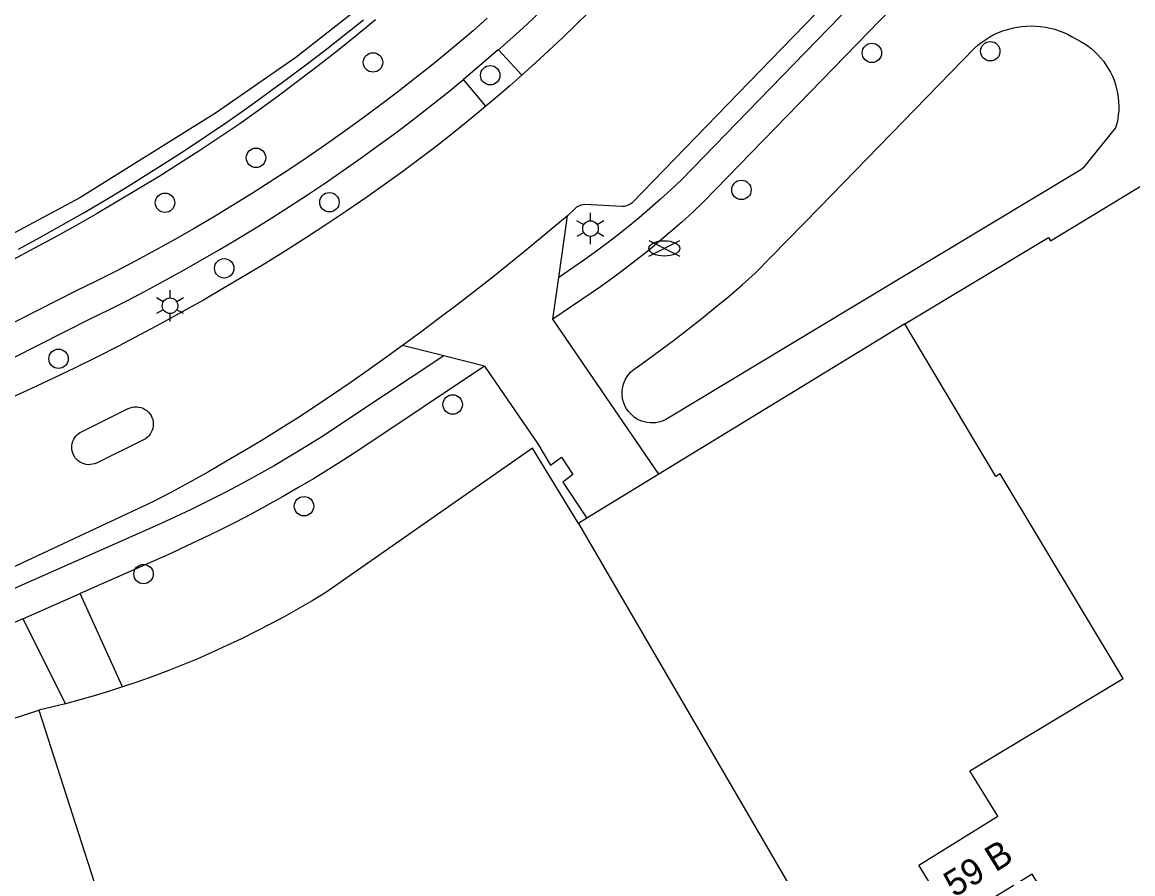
# Model space of a CAD drawing. Extents: x 122462 to 123306, y 485548 to 486417.
# Drawn here: x 123082 to 123146.1, y 486097.3 to 486146.5 of the extents above; entities that cross this region are included whole.
import ezdxf

# ---------------------------------------------------------------- set-up
doc = ezdxf.new("R2010")
doc.units = 0
for name, color, linetype in [('Level 1', 7, 'Continuous'), ('Level 15', 7, 'Continuous'), ('Level 17', 7, 'Continuous'), ('Level 23', 7, 'Continuous'), ('Level 50', 7, 'Continuous'), ('Level 52', 7, 'Continuous'), ('Level 53', 7, 'Continuous'), ('Level 58', 7, 'Continuous')]:
    doc.layers.add(name, color=color, linetype=linetype)

msp = doc.modelspace()

# ---------------------------------------------------------------- linework, layer by layer
at = {"layer": 'Level 1'}
for points in [[(123132.9, 486129.049), (123141.199, 486134.029), (123141.301, 486133.852), (123147.901, 486137.841), (123147.799, 486138.009), (123148.04, 486138.155)], [(123159.489, 486104.11), (123152.083, 486099.661), (123142.39, 486093.84), (123140.249, 486097.324), (123135.739, 486094.549), (123133.709, 486097.85), (123138.279, 486100.661), (123136.66, 486103.289), (123145.499, 486108.609), (123138.401, 486120.4), (123138.165, 486120.255), (123132.9, 486129.049)], [(123047.864, 486084.514), (123046.91, 486086.65), (123046.61, 486086.809), (123047.299, 486088.323), (123045.88, 486088.959), (123046.572, 486090.499), (123046.664, 486090.458), (123047.169, 486091.581), (123047.326, 486091.511), (123048.034, 486093.086), (123047.877, 486093.156), (123048.382, 486094.28), (123048.299, 486094.317), (123048.89, 486095.632), (123050.361, 486094.971), (123051.048, 486096.5), (123051.426, 486096.369), (123054.647, 486097.413), (123054.59, 486097.62), (123061.92, 486099.979), (123061.99, 486099.766), (123075.665, 486104.189), (123075.6, 486104.39), (123082.949, 486106.779)], [(123082.949, 486106.779), (123088.429, 486089.759), (123088.222, 486089.694)]]:
    msp.add_lwpolyline(points, dxfattribs=at)
at = {"layer": 'Level 15'}
for points in [[(123125.046, 486171.985), (123124.968, 486172.042), (123122.38, 486168.809), (123104.97, 486150.469), (123101.5, 486147.339), (123097.78, 486144.409), (123093.15, 486141.209), (123085.31, 486136.329), (123079.41, 486133.169), (123075.37, 486131.179), (123057.42, 486124.099), (123047.93, 486121.129), (123034.98, 486118.169), (123027.92, 486117.199), (123020.77, 486116.329), (123008.09, 486114.969), (122994.95, 486113.769), (122968.19, 486112.329), (122947.31, 486111.219), (122945.01, 486110.939), (122936.24, 486109.969), (122930.59, 486109.269), (122923.91, 486108.069)], [(123084.247, 486134.727), (123085.469, 486135.425), (123086.683, 486136.137), (123087.889, 486136.863), (123089.087, 486137.602), (123090.276, 486138.355), (123091.457, 486139.12), (123092.63, 486139.9), (123093.793, 486140.692), (123094.947, 486141.497), (123096.093, 486142.315), (123097.229, 486143.146), (123098.356, 486143.989), (123099.473, 486144.845), (123100.581, 486145.714), (123101.678, 486146.595)], [(123081.78, 486133.371), (123083.018, 486134.042), (123084.247, 486134.727)]]:
    msp.add_lwpolyline(points, dxfattribs=at)
at = {"layer": 'Level 17'}
for p, q in [((123110.805, 486143.388), (123109.469, 486144.851)), ((123108.743, 486141.608), (123107.457, 486143.141)), ((123112.949, 486131.736), (123113.456, 486135.295)), ((123112.606, 486129.324), (123112.949, 486131.736)), ((123118.726, 486120.387), (123112.606, 486129.324)), ((123106.308, 486127.212), (123103.923, 486127.812)), ((123108.661, 486126.62), (123106.308, 486127.212)), ((123082.022, 486112.049), (123085.332, 486113.512)), ((123087.786, 486108.125), (123085.332, 486113.512)), ((123082.022, 486112.049), (123084.483, 486107.156))]:
    msp.add_line(p, q, dxfattribs=at)
for points in [[(123109.469, 486144.851), (123110.299, 486145.591), (123111.118, 486146.342), (123111.927, 486147.105), (123112.724, 486147.88), (123113.511, 486148.665), (123114.286, 486149.462), (123115.05, 486150.27), (123115.802, 486151.088), (123116.543, 486151.918), (123117.272, 486152.757), (123117.989, 486153.607), (123118.447, 486154.164), (123118.901, 486154.725), (123135.917, 486175.581), (123152.8, 486196.897)], [(123154.786, 486195.596), (123119.036, 486151.737), (123118.447, 486151.035), (123117.847, 486150.343), (123117.236, 486149.661), (123116.613, 486148.989), (123115.979, 486148.327), (123115.335, 486147.677), (123114.679, 486147.037), (123113.921, 486146.29), (123113.154, 486145.551), (123112.379, 486144.821), (123111.596, 486144.1), (123110.805, 486143.388)], [(123157.401, 486180.448), (123160.529, 486179.058), (123124.503, 486141.973), (123120.024, 486137.362), (123119.426, 486136.799), (123118.819, 486136.247), (123118.203, 486135.704), (123117.578, 486135.172), (123116.944, 486134.651), (123116.301, 486134.14), (123115.65, 486133.64), (123114.99, 486133.151), (123114.323, 486132.673), (123112.949, 486131.736)], [(123165.999, 486176.807), (123165.841, 486176.711), (123162.229, 486178.307), (123152.359, 486168.065), (123125.421, 486140.334), (123121.292, 486136.084), (123120.669, 486135.497), (123120.036, 486134.921), (123119.393, 486134.355), (123118.741, 486133.8), (123118.08, 486133.256), (123117.41, 486132.723), (123116.731, 486132.202), (123116.044, 486131.692), (123115.348, 486131.193), (123112.606, 486129.324)], [(123145.089, 486164.809), (123123.929, 486142.999), (123117.158, 486136.02), (123117.058, 486135.951), (123116.95, 486135.896), (123116.836, 486135.855), (123116.718, 486135.829), (123116.597, 486135.818), (123114.42, 486135.931), (123114.324, 486135.922), (123114.229, 486135.902), (123114.138, 486135.871), (123114.051, 486135.829), (123113.97, 486135.777), (123113.895, 486135.716), (123113.456, 486135.295)], [(123108.815, 486146.677), (123108.002, 486145.96), (123107.179, 486145.254), (123106.346, 486144.56), (123105.503, 486143.878), (123104.651, 486143.208), (123103.638, 486142.419), (123102.616, 486141.642), (123101.585, 486140.877), (123100.545, 486140.125), (123099.496, 486139.385), (123098.437, 486138.658), (123097.371, 486137.943), (123096.296, 486137.242), (123095.212, 486136.553), (123094.12, 486135.877), (123093.021, 486135.215), (123091.913, 486134.565), (123090.798, 486133.929), (123089.675, 486133.307), (123088.545, 486132.698), (123087.408, 486132.102), (123086.263, 486131.52), (123085.112, 486130.952), (123080.703, 486128.731)], [(123102.372, 486146.58), (123101.283, 486145.689), (123100.184, 486144.809), (123099.075, 486143.942), (123097.958, 486143.086), (123096.831, 486142.242), (123095.695, 486141.41), (123094.551, 486140.591), (123093.399, 486139.815), (123092.238, 486139.051), (123091.069, 486138.3), (123089.893, 486137.561), (123088.708, 486136.835), (123087.516, 486136.122), (123086.317, 486135.421), (123085.109, 486134.734), (123083.895, 486134.059), (123082.673, 486133.397), (123081.445, 486132.748)], [(123118.373, 486123.347), (123118.21, 486123.349), (123118.047, 486123.367), (123117.887, 486123.401), (123117.731, 486123.449), (123117.58, 486123.512), (123117.436, 486123.589), (123117.3, 486123.68), (123117.173, 486123.783), (123117.056, 486123.898), (123116.951, 486124.023), (123116.858, 486124.157), (123116.779, 486124.3), (123116.713, 486124.45), (123116.662, 486124.605), (123116.626, 486124.764), (123116.605, 486124.927), (123116.599, 486125.09), (123116.609, 486125.253), (123116.635, 486125.415), (123116.676, 486125.573), (123116.731, 486125.727), (123116.801, 486125.874), (123116.885, 486126.015), (123116.981, 486126.147), (123117.09, 486126.269), (123117.21, 486126.38), (123118.027, 486126.961), (123118.836, 486127.552), (123119.638, 486128.154), (123120.432, 486128.766), (123121.218, 486129.388), (123121.995, 486130.02), (123122.765, 486130.662), (123123.526, 486131.314), (123124.279, 486131.976), (123127.976, 486135.771), (123136.917, 486144.948), (123137.125, 486145.131), (123137.343, 486145.302), (123137.57, 486145.459), (123137.806, 486145.604), (123138.05, 486145.734), (123138.301, 486145.851), (123138.559, 486145.952), (123138.821, 486146.039), (123139.089, 486146.11), (123139.36, 486146.166), (123139.634, 486146.206), (123139.909, 486146.23), (123140.186, 486146.239), (123140.463, 486146.231), (123140.738, 486146.208), (123141.012, 486146.168), (123141.284, 486146.113), (123141.551, 486146.042), (123141.814, 486145.956), (123142.072, 486145.855), (123142.323, 486145.74), (123142.568, 486145.61), (123142.804, 486145.466), (123143.029, 486145.35), (123143.246, 486145.222), (123143.456, 486145.081), (123143.657, 486144.927), (123143.848, 486144.763), (123144.03, 486144.587), (123144.201, 486144.401), (123144.361, 486144.205), (123144.509, 486144), (123144.644, 486143.787), (123144.767, 486143.566), (123144.877, 486143.337), (123144.974, 486143.102), (123145.056, 486142.862), (123145.124, 486142.617), (123145.177, 486142.369), (123145.216, 486142.118), (123145.239, 486141.865), (123145.248, 486141.611), (123145.242, 486141.357), (123145.22, 486141.104), (123145.184, 486140.853), (123145.133, 486140.604), (123145.067, 486140.359), (123143.201, 486138.061), (123143.053, 486137.947), (123129.789, 486129.963), (123119.154, 486123.562), (123119.007, 486123.49), (123118.855, 486123.431), (123118.697, 486123.388), (123118.536, 486123.359), (123118.373, 486123.347)], [(123107.457, 486143.141), (123107.441, 486143.16), (123109.45, 486144.872), (123109.469, 486144.851)], [(123081.47, 486127.102), (123085.91, 486129.339), (123086.987, 486129.87), (123088.059, 486130.413), (123089.124, 486130.967), (123090.183, 486131.533), (123091.236, 486132.111), (123092.282, 486132.701), (123093.322, 486133.302), (123094.355, 486133.914), (123095.382, 486134.538), (123096.401, 486135.174), (123097.413, 486135.82), (123098.453, 486136.502), (123099.486, 486137.195), (123100.51, 486137.899), (123101.527, 486138.615), (123102.536, 486139.342), (123103.537, 486140.08), (123104.53, 486140.829), (123105.514, 486141.589), (123106.49, 486142.359), (123107.457, 486143.141)], [(123110.805, 486143.388), (123110.123, 486142.788), (123109.436, 486142.195), (123108.743, 486141.608)], [(123108.743, 486141.608), (123108.492, 486141.397), (123107.601, 486140.664), (123106.701, 486139.943), (123105.792, 486139.232), (123104.875, 486138.533), (123103.949, 486137.845), (123103.014, 486137.169), (123101.873, 486136.369), (123100.723, 486135.582), (123099.565, 486134.808), (123098.398, 486134.046), (123097.223, 486133.296), (123096.04, 486132.56), (123094.85, 486131.836), (123093.651, 486131.126), (123092.445, 486130.428), (123091.231, 486129.744), (123090.01, 486129.073), (123088.781, 486128.415), (123087.546, 486127.771), (123086.303, 486127.14), (123085.054, 486126.523), (123083.798, 486125.919), (123082.536, 486125.329), (123079.669, 486124.023)], [(123113.456, 486135.295), (123111.176, 486133.398), (123110.162, 486132.572), (123109.141, 486131.754), (123108.112, 486130.947), (123107.075, 486130.149), (123106.032, 486129.36), (123104.981, 486128.581), (123103.923, 486127.812)], [(123103.923, 486127.812), (123102.944, 486127.093), (123101.957, 486126.385), (123100.962, 486125.688), (123099.96, 486125.002), (123098.949, 486124.328), (123097.931, 486123.666), (123096.905, 486123.015), (123095.872, 486122.376), (123094.832, 486121.748), (123093.785, 486121.133), (123092.731, 486120.529), (123091.67, 486119.938), (123090.602, 486119.358), (123089.528, 486118.791), (123080.747, 486114.672)], [(123106.308, 486127.212), (123101.073, 486123.725), (123100.18, 486123.129), (123099.278, 486122.546), (123098.368, 486121.976), (123097.45, 486121.419), (123096.523, 486120.877), (123095.589, 486120.348), (123094.647, 486119.832), (123093.697, 486119.331), (123092.74, 486118.844), (123091.776, 486118.371), (123090.805, 486117.912), (123089.828, 486117.467), (123079.09, 486112.721)], [(123108.661, 486126.62), (123101.408, 486121.783), (123100.543, 486121.219), (123099.671, 486120.666), (123098.791, 486120.126), (123097.903, 486119.597), (123097.009, 486119.081), (123096.107, 486118.578), (123095.198, 486118.087), (123094.283, 486117.608), (123093.361, 486117.143), (123092.433, 486116.69), (123091.499, 486116.249), (123090.559, 486115.822), (123085.332, 486113.512)], [(123108.661, 486126.62), (123111.736, 486122.137), (123112.472, 486120.912), (123113.111, 486121.365), (123113.749, 486120.377), (123113.181, 486119.932), (123114.569, 486117.847)], [(123085.81, 486120.937), (123085.685, 486120.95), (123085.563, 486120.979), (123085.445, 486121.023), (123085.334, 486121.081), (123085.231, 486121.153), (123085.137, 486121.238), (123085.055, 486121.333), (123084.986, 486121.438), (123084.931, 486121.551), (123084.89, 486121.67), (123084.864, 486121.793), (123084.854, 486121.918), (123084.86, 486122.044), (123084.882, 486122.167), (123084.919, 486122.288), (123084.971, 486122.402), (123085.037, 486122.509), (123085.116, 486122.607), (123085.207, 486122.694), (123085.308, 486122.769), (123085.417, 486122.831), (123088.111, 486124.17), (123088.227, 486124.219), (123088.348, 486124.252), (123088.473, 486124.27), (123088.599, 486124.273), (123088.724, 486124.259), (123088.846, 486124.23), (123088.964, 486124.186), (123089.076, 486124.128), (123089.179, 486124.056), (123089.272, 486123.971), (123089.354, 486123.876), (123089.424, 486123.771), (123089.48, 486123.658), (123089.521, 486123.54), (123089.547, 486123.416), (123089.557, 486123.291), (123089.552, 486123.165), (123089.531, 486123.041), (123089.494, 486122.921), (123089.443, 486122.806), (123089.378, 486122.698), (123089.299, 486122.6), (123089.209, 486122.512), (123089.109, 486122.436), (123089, 486122.373), (123086.279, 486121.033), (123086.169, 486120.988), (123086.054, 486120.957), (123085.936, 486120.94), (123085.81, 486120.937)], [(123082.022, 486112.049), (123079.806, 486111.07), (123075.26, 486109.135), (123073.717, 486108.52), (123072.168, 486107.92), (123070.614, 486107.334), (123069.054, 486106.763), (123067.489, 486106.206), (123065.919, 486105.664), (123064.344, 486105.137), (123062.764, 486104.624), (123061.179, 486104.126), (123059.59, 486103.643), (123057.996, 486103.175), (123056.398, 486102.722), (123054.795, 486102.284), (123053.189, 486101.861), (123051.579, 486101.453), (123049.965, 486101.06), (123041.404, 486099.08)]]:
    msp.add_lwpolyline(points, dxfattribs=at)
at = {"layer": 'Level 23'}
for p, q in [((123118.726, 486120.387), (123114.569, 486117.847)), ((123114.569, 486117.847), (123114.083, 486117.55)), ((123114.083, 486117.55), (123132.191, 486086.469)), ((123084.483, 486107.156), (123082.949, 486106.779))]:
    msp.add_line(p, q, dxfattribs=at)
for points in [[(123132.9, 486129.049), (123130.521, 486127.595), (123118.726, 486120.387)], [(123114.083, 486117.55), (123111.43, 486121.885), (123099.504, 486113.572), (123098.713, 486113.092), (123097.914, 486112.626), (123097.107, 486112.173), (123096.293, 486111.734), (123095.471, 486111.309), (123094.642, 486110.898), (123093.806, 486110.501), (123092.964, 486110.118), (123092.116, 486109.75), (123091.261, 486109.395), (123090.4, 486109.056), (123089.534, 486108.731), (123088.663, 486108.42), (123087.786, 486108.125)], [(123087.786, 486108.125), (123086.966, 486107.863), (123086.142, 486107.614), (123085.314, 486107.379), (123084.483, 486107.156)]]:
    msp.add_lwpolyline(points, dxfattribs=at)
at = {"layer": 'Level 50'}
for p, q in [((123114.775, 486135), (123114.775, 486135.45)), ((123114.385, 486134.775), (123113.995, 486135)), ((123115.554, 486135), (123115.164, 486134.775)), ((123114.385, 486134.325), (123113.995, 486134.1)), ((123114.775, 486133.65), (123114.775, 486134.1)), ((123115.554, 486134.1), (123115.164, 486134.325)), ((123090.525, 486130.549), (123090.525, 486130.999)), ((123090.135, 486130.324), (123089.745, 486130.549)), ((123091.304, 486130.549), (123090.914, 486130.324)), ((123090.135, 486129.874), (123089.745, 486129.649)), ((123090.525, 486129.199), (123090.525, 486129.649)), ((123091.304, 486129.649), (123090.914, 486129.874))]:
    msp.add_line(p, q, dxfattribs=at)
for centre in [(123114.775, 486134.55), (123090.525, 486130.099)]:
    msp.add_circle(centre, 0.45, dxfattribs=at)
at = {"layer": 'Level 52'}
for p, q in [((123118.141, 486132.964), (123119.922, 486133.854)), ((123118.141, 486133.854), (123119.922, 486132.964))]:
    msp.add_line(p, q, dxfattribs=at)
msp.add_ellipse((123119.031, 486133.407), major_axis=(0.89, 0), ratio=0.5, dxfattribs=at)
at = {"layer": 'Level 53'}
for centre in [(123131.006, 486144.681), (123137.836, 486144.775), (123102.231, 486144.132), (123108.992, 486143.392), (123095.48, 486138.631), (123123.481, 486136.78), (123090.23, 486136.039), (123099.715, 486136.068), (123093.647, 486132.259), (123084.09, 486127.044), (123106.827, 486124.407), (123098.25, 486118.543), (123088.992, 486114.629)]:
    msp.add_circle(centre, 0.56, dxfattribs=at)

# ---------------------------------------------------------------- texts
at = {"layer": 'Level 58'}
msp.add_text('59 B', height=1.5, rotation=31.58966, dxfattribs=at).set_placement((123135.758, 486095.956))

doc.saveas('drawing.dxf')
